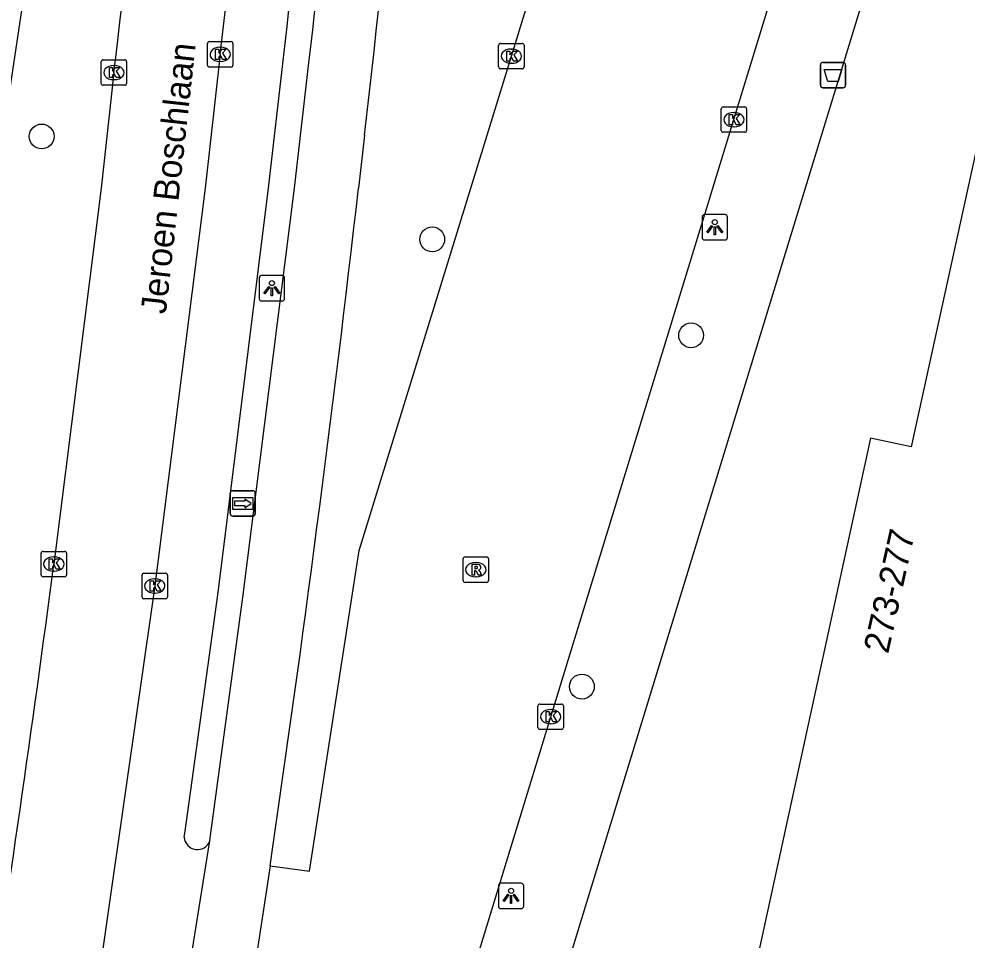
# Model space of a CAD drawing. Extents: x 163010 to 163853, y 382793 to 383982.
# Drawn here: x 163176.39 to 163213.7, y 382970.43 to 383006.66 of the extents above; entities that cross this region are included whole.
import ezdxf

# ---------------------------------------------------------------- set-up
doc = ezdxf.new("R2010")
doc.units = 0
for name, color, linetype in [('IMGEO_Afvalbak', 7, 'Continuous'), ('IMGEO_Berm_groen', 7, 'Continuous'), ('IMGEO_Boom', 7, 'Continuous'), ('IMGEO_Fietspad_gesloten', 7, 'Continuous'), ('IMGEO_Kolk', 7, 'Continuous'), ('IMGEO_Lichtpunt', 7, 'Continuous'), ('IMGEO_Openbare_ruimte_label', 7, 'Continuous'), ('IMGEO_Pand', 7, 'Continuous'), ('IMGEO_Pand_nummerreeks', 7, 'Continuous'), ('IMGEO_Parkeervlak_open', 7, 'Continuous'), ('IMGEO_Rijbaan_lokaal_gesloten', 7, 'Continuous'), ('IMGEO_Rioolput', 7, 'Continuous'), ('IMGEO_Voetpad_open', 7, 'Continuous'), ('IMGEO_Wegwijzer', 7, 'Continuous')]:
    doc.layers.add(name, color=color, linetype=linetype)

msp = doc.modelspace()

# ---------------------------------------------------------------- linework, layer by layer
at = {"layer": 'IMGEO_Afvalbak'}
for p, q in [((163207.928, 383004.052), (163207.928, 383004.852)), ((163207.928, 383004.852), (163207.928, 383004.052)), ((163208.028, 383004.952), (163208.818, 383004.952)), ((163208.818, 383004.952), (163208.028, 383004.952)), ((163208.918, 383004.852), (163208.918, 383004.052)), ((163208.918, 383004.052), (163208.918, 383004.852)), ((163208.818, 383003.952), (163208.028, 383003.952)), ((163208.028, 383003.952), (163208.818, 383003.952))]:
    msp.add_line(p, q, dxfattribs=at)
msp.add_lwpolyline([(163208.071, 383004.666), (163208.775, 383004.666), (163208.626, 383004.196), (163208.22, 383004.196), (163208.071, 383004.666)], dxfattribs=at)
for centre, start, end in [((163208.028, 383004.852), 90, 180), ((163208.028, 383004.852), 90, 180), ((163208.818, 383004.852), 0, 90), ((163208.818, 383004.852), 360, 90), ((163208.028, 383004.052), 180, 270), ((163208.028, 383004.052), 180, 270), ((163208.818, 383004.052), 270, 0), ((163208.818, 383004.052), 270, 0)]:
    msp.add_arc(centre, 0.1, start, end, dxfattribs=at)
at = {"layer": 'IMGEO_Berm_groen'}
msp.add_lwpolyline([(163174.387, 382993.005), (163175.441, 383000), (163179.814, 383029.04)], dxfattribs=at)
at = {"layer": 'IMGEO_Boom'}
for centre in [(163177.285, 383002.038), (163192.65, 382997.99), (163202.84, 382994.215), (163198.539, 382980.396)]:
    msp.add_circle(centre, 0.489, dxfattribs=at)
at = {"layer": 'IMGEO_Fietspad_gesloten'}
for points in [[(163183.9, 382974.325), (163183.932, 382974.539), (163185.207, 382984.005), (163187.239, 383000), (163187.801, 383004.933)], [(163189.987, 383002.086), (163189.751, 383000)], [(163182.676, 382966.706), (163183.9, 382974.325)], [(163186.271, 382973.348), (163185.162, 382966.055), (163184.901, 382964.4)]]:
    msp.add_lwpolyline(points, dxfattribs=at)
for centre, radius, start, end in [((162592.859, 383075.119), 599.067, 353.271854, 355.263705), ((162207.794, 383115.141), 988.678, 353.433903, 354.7099), ((162358.269, 383095.015), 836.893, 351.640757, 353.480988)]:
    msp.add_arc(centre, radius, start, end, dxfattribs=at)
at = {"layer": 'IMGEO_Kolk'}
for p, q in [((163183.883, 383005.77), (163184.735, 383005.77)), ((163183.808, 383004.844), (163183.808, 383005.696)), ((163184.296, 383005.55), (163184.321, 383005.55)), ((163184.809, 383005.696), (163184.809, 383004.844)), ((163195.266, 383004.771), (163195.266, 383005.623)), ((163195.341, 383005.697), (163196.193, 383005.697)), ((163195.754, 383005.477), (163195.779, 383005.477)), ((163196.267, 383005.623), (163196.267, 383004.771)), ((163179.627, 383004.126), (163179.627, 383004.978)), ((163179.702, 383005.052), (163180.554, 383005.052)), ((163180.628, 383004.978), (163180.628, 383004.126)), ((163184.319, 383004.99), (163184.294, 383004.99)), ((163180.115, 383004.832), (163180.14, 383004.832)), ((163184.735, 383004.77), (163183.883, 383004.77)), ((163196.193, 383004.697), (163195.341, 383004.697)), ((163195.777, 383004.917), (163195.752, 383004.917)), ((163180.138, 383004.272), (163180.113, 383004.272)), ((163180.554, 383004.052), (163179.702, 383004.052)), ((163204.021, 383002.275), (163204.021, 383003.127)), ((163204.096, 383003.201), (163204.948, 383003.201)), ((163205.022, 383003.127), (163205.022, 383002.275)), ((163204.509, 383002.981), (163204.534, 383002.981)), ((163204.532, 383002.421), (163204.507, 383002.421)), ((163204.948, 383002.201), (163204.096, 383002.201)), ((163177.262, 382984.79), (163177.262, 382985.642)), ((163177.337, 382985.716), (163178.189, 382985.716)), ((163178.263, 382985.642), (163178.263, 382984.79)), ((163177.75, 382985.496), (163177.775, 382985.496)), ((163177.773, 382984.936), (163177.748, 382984.936)), ((163181.31, 382984.855), (163182.162, 382984.855)), ((163178.189, 382984.716), (163177.337, 382984.716)), ((163181.235, 382983.929), (163181.235, 382984.781)), ((163181.723, 382984.635), (163181.748, 382984.635)), ((163182.236, 382984.781), (163182.236, 382983.929)), ((163181.746, 382984.075), (163181.721, 382984.075)), ((163182.162, 382983.855), (163181.31, 382983.855)), ((163196.813, 382978.785), (163196.813, 382979.637)), ((163196.888, 382979.711), (163197.74, 382979.711)), ((163197.814, 382979.637), (163197.814, 382978.785)), ((163197.301, 382979.491), (163197.326, 382979.491)), ((163197.324, 382978.931), (163197.299, 382978.931)), ((163197.74, 382978.711), (163196.888, 382978.711))]:
    msp.add_line(p, q, dxfattribs=at)
for points in [[(163183.883, 383005.77), (163184.735, 383005.77)], [(163183.808, 383004.844), (163183.808, 383005.696)], [(163184.129, 383005.47), (163184.252, 383005.47), (163184.252, 383005.319), (163184.382, 383005.47), (163184.546, 383005.47), (163184.4, 383005.319), (163184.553, 383005.07), (163184.401, 383005.07), (163184.316, 383005.234), (163184.252, 383005.167), (163184.252, 383005.07), (163184.129, 383005.07), (163184.129, 383005.47)], [(163184.809, 383005.696), (163184.809, 383004.844)], [(163195.266, 383004.771), (163195.266, 383005.623)], [(163195.341, 383005.697), (163196.193, 383005.697)], [(163195.587, 383005.397), (163195.71, 383005.397), (163195.71, 383005.246), (163195.84, 383005.397), (163196.004, 383005.397), (163195.858, 383005.246), (163196.011, 383004.997), (163195.859, 383004.997), (163195.774, 383005.161), (163195.71, 383005.094), (163195.71, 383004.997), (163195.587, 383004.997), (163195.587, 383005.397)], [(163196.267, 383005.623), (163196.267, 383004.771)], [(163179.627, 383004.126), (163179.627, 383004.978)], [(163179.702, 383005.052), (163180.554, 383005.052)], [(163180.628, 383004.978), (163180.628, 383004.126)], [(163179.948, 383004.752), (163180.071, 383004.752), (163180.071, 383004.601), (163180.201, 383004.752), (163180.365, 383004.752), (163180.219, 383004.601), (163180.372, 383004.352), (163180.22, 383004.352), (163180.135, 383004.516), (163180.071, 383004.449), (163180.071, 383004.352), (163179.948, 383004.352), (163179.948, 383004.752)], [(163184.735, 383004.77), (163183.883, 383004.77)], [(163196.193, 383004.697), (163195.341, 383004.697)], [(163180.554, 383004.052), (163179.702, 383004.052)], [(163204.021, 383002.275), (163204.021, 383003.127)], [(163204.096, 383003.201), (163204.948, 383003.201)], [(163205.022, 383003.127), (163205.022, 383002.275)], [(163204.342, 383002.901), (163204.465, 383002.901), (163204.465, 383002.75), (163204.595, 383002.901), (163204.759, 383002.901), (163204.613, 383002.75), (163204.766, 383002.501), (163204.614, 383002.501), (163204.529, 383002.665), (163204.465, 383002.598), (163204.465, 383002.501), (163204.342, 383002.501), (163204.342, 383002.901)], [(163204.948, 383002.201), (163204.096, 383002.201)], [(163177.262, 382984.79), (163177.262, 382985.642)], [(163177.337, 382985.716), (163178.189, 382985.716)], [(163178.263, 382985.642), (163178.263, 382984.79)], [(163177.583, 382985.416), (163177.706, 382985.416), (163177.706, 382985.265), (163177.836, 382985.416), (163178, 382985.416), (163177.854, 382985.265), (163178.007, 382985.016), (163177.855, 382985.016), (163177.77, 382985.18), (163177.706, 382985.113), (163177.706, 382985.016), (163177.583, 382985.016), (163177.583, 382985.416)], [(163181.31, 382984.855), (163182.162, 382984.855)], [(163178.189, 382984.716), (163177.337, 382984.716)], [(163181.235, 382983.929), (163181.235, 382984.781)], [(163181.556, 382984.555), (163181.679, 382984.555), (163181.679, 382984.404), (163181.809, 382984.555), (163181.973, 382984.555), (163181.827, 382984.404), (163181.98, 382984.155), (163181.828, 382984.155), (163181.743, 382984.319), (163181.679, 382984.252), (163181.679, 382984.155), (163181.556, 382984.155), (163181.556, 382984.555)], [(163182.236, 382984.781), (163182.236, 382983.929)], [(163182.162, 382983.855), (163181.31, 382983.855)], [(163196.813, 382978.785), (163196.813, 382979.637)], [(163196.888, 382979.711), (163197.74, 382979.711)], [(163197.814, 382979.637), (163197.814, 382978.785)], [(163197.134, 382979.411), (163197.257, 382979.411), (163197.257, 382979.26), (163197.387, 382979.411), (163197.551, 382979.411), (163197.405, 382979.26), (163197.558, 382979.011), (163197.406, 382979.011), (163197.321, 382979.175), (163197.257, 382979.108), (163197.257, 382979.011), (163197.134, 382979.011), (163197.134, 382979.411)], [(163197.74, 382978.711), (163196.888, 382978.711)]]:
    msp.add_lwpolyline(points, dxfattribs=at)
for centre, start, end in [((163183.885, 383005.694), 91.552, 178.448), ((163183.885, 383005.694), 91.552, 178.448), ((163184.733, 383005.694), 1.552, 88.448), ((163184.733, 383005.694), 1.552, 88.448), ((163195.343, 383005.621), 91.552, 178.448), ((163195.343, 383005.621), 91.552, 178.448), ((163196.191, 383005.621), 1.552, 88.448), ((163196.191, 383005.621), 1.552, 88.448), ((163179.704, 383004.976), 91.552, 178.448), ((163179.704, 383004.976), 91.552, 178.448), ((163180.552, 383004.976), 1.552, 88.448), ((163180.552, 383004.976), 1.552, 88.448), ((163183.885, 383004.846), 181.552, 268.448), ((163183.885, 383004.846), 181.552, 268.448), ((163184.733, 383004.846), 271.552, 358.448), ((163184.733, 383004.846), 271.552, 358.448), ((163195.343, 383004.773), 181.552, 268.448), ((163195.343, 383004.773), 181.552, 268.448), ((163196.191, 383004.773), 271.552, 358.448), ((163196.191, 383004.773), 271.552, 358.448), ((163179.704, 383004.128), 181.552, 268.448), ((163179.704, 383004.128), 181.552, 268.448), ((163180.552, 383004.128), 271.552, 358.448), ((163180.552, 383004.128), 271.552, 358.448), ((163204.098, 383003.125), 91.552, 178.448), ((163204.098, 383003.125), 91.552, 178.448), ((163204.946, 383003.125), 1.552, 88.448), ((163204.946, 383003.125), 1.552, 88.448), ((163204.098, 383002.277), 181.552, 268.448), ((163204.098, 383002.277), 181.552, 268.448), ((163204.946, 383002.277), 271.552, 358.448), ((163204.946, 383002.277), 271.552, 358.448), ((163177.339, 382985.64), 91.552, 178.448), ((163177.339, 382985.64), 91.552, 178.448), ((163178.187, 382985.64), 1.552, 88.448), ((163178.187, 382985.64), 1.552, 88.448), ((163181.312, 382984.779), 91.552, 178.448), ((163181.312, 382984.779), 91.552, 178.448), ((163182.16, 382984.779), 1.552, 88.448), ((163182.16, 382984.779), 1.552, 88.448), ((163177.339, 382984.792), 181.552, 268.448), ((163177.339, 382984.792), 181.552, 268.448), ((163178.187, 382984.792), 271.552, 358.448), ((163178.187, 382984.792), 271.552, 358.448), ((163181.312, 382983.931), 181.552, 268.448), ((163181.312, 382983.931), 181.552, 268.448), ((163182.16, 382983.931), 271.552, 358.448), ((163182.16, 382983.931), 271.552, 358.448), ((163196.89, 382979.635), 91.552, 178.448), ((163196.89, 382979.635), 91.552, 178.448), ((163197.738, 382979.635), 1.552, 88.448), ((163197.738, 382979.635), 1.552, 88.448), ((163196.89, 382978.787), 181.552, 268.448), ((163196.89, 382978.787), 181.552, 268.448), ((163197.738, 382978.787), 271.552, 358.448), ((163197.738, 382978.787), 271.552, 358.448)]:
    msp.add_arc(centre, 0.0765, start, end, dxfattribs=at)
for centre, major_axis, ratio, start_param, end_param in [((163184.295, 383005.27), (-0.387, 0.002), 0.722429, 4.712389, 7.853982), ((163184.32, 383005.27), (-0.39, 0.002), 0.717154, 1.570796, 4.712389), ((163195.753, 383005.197), (-0.387, 0.002), 0.722429, 4.712389, 7.853982), ((163195.778, 383005.197), (-0.39, 0.002), 0.717154, 1.570796, 4.712389), ((163180.114, 383004.552), (-0.387, 0.002), 0.722429, 4.712389, 7.853982), ((163180.139, 383004.552), (-0.39, 0.002), 0.717154, 1.570796, 4.712389), ((163204.508, 383002.701), (-0.387, 0.002), 0.722429, 4.712389, 7.853982), ((163204.533, 383002.701), (-0.39, 0.002), 0.717154, 1.570796, 4.712389), ((163177.749, 382985.216), (-0.387, 0.002), 0.722429, 4.712389, 7.853982), ((163177.774, 382985.216), (-0.39, 0.002), 0.717154, 1.570796, 4.712389), ((163181.722, 382984.355), (-0.387, 0.002), 0.722429, 4.712389, 7.853982), ((163181.747, 382984.355), (-0.39, 0.002), 0.717154, 1.570796, 4.712389), ((163197.3, 382979.211), (-0.387, 0.002), 0.722429, 4.712389, 7.853982), ((163197.325, 382979.211), (-0.39, 0.002), 0.717154, 1.570796, 4.712389)]:
    msp.add_ellipse(centre, major_axis=major_axis, ratio=ratio, start_param=start_param, end_param=end_param, dxfattribs=at)
at = {"layer": 'IMGEO_Lichtpunt'}
for p, q in [((163203.27, 382998.868), (163203.27, 382998.061)), ((163203.27, 382998.868), (163203.27, 382998.061)), ((163204.172, 382998.963), (163203.364, 382998.963)), ((163204.172, 382998.963), (163203.364, 382998.963)), ((163204.266, 382998.061), (163204.266, 382998.868)), ((163204.266, 382998.061), (163204.266, 382998.868)), ((163203.364, 382997.967), (163204.172, 382997.967)), ((163203.364, 382997.967), (163204.172, 382997.967)), ((163185.844, 382996.47), (163185.844, 382995.663)), ((163185.844, 382996.47), (163185.844, 382995.663)), ((163186.746, 382996.565), (163185.938, 382996.565)), ((163186.746, 382996.565), (163185.938, 382996.565)), ((163186.84, 382995.663), (163186.84, 382996.47)), ((163186.84, 382995.663), (163186.84, 382996.47)), ((163185.938, 382995.569), (163186.746, 382995.569)), ((163185.938, 382995.569), (163186.746, 382995.569)), ((163195.254, 382972.564), (163195.254, 382971.757)), ((163195.254, 382972.564), (163195.254, 382971.757)), ((163196.156, 382972.659), (163195.348, 382972.659)), ((163196.156, 382972.659), (163195.348, 382972.659)), ((163196.25, 382971.757), (163196.25, 382972.564)), ((163196.25, 382971.757), (163196.25, 382972.564)), ((163195.348, 382971.663), (163196.156, 382971.663)), ((163195.348, 382971.663), (163196.156, 382971.663))]:
    msp.add_line(p, q, dxfattribs=at)
for points in [[(163203.644, 382998.532), (163203.683, 382998.504), (163203.495, 382998.242), (163203.457, 382998.269), (163203.644, 382998.532)], [(163203.746, 382998.484), (163203.793, 382998.484), (163203.793, 382998.162), (163203.746, 382998.162), (163203.746, 382998.484)], [(163203.856, 382998.504), (163203.894, 382998.531), (163204.081, 382998.269), (163204.042, 382998.241), (163203.856, 382998.504)], [(163186.218, 382996.134), (163186.257, 382996.106), (163186.069, 382995.844), (163186.031, 382995.871), (163186.218, 382996.134)], [(163186.32, 382996.086), (163186.367, 382996.086), (163186.367, 382995.764), (163186.32, 382995.764), (163186.32, 382996.086)], [(163186.43, 382996.106), (163186.468, 382996.133), (163186.655, 382995.871), (163186.616, 382995.843), (163186.43, 382996.106)], [(163195.628, 382972.228), (163195.667, 382972.2), (163195.479, 382971.938), (163195.441, 382971.965), (163195.628, 382972.228)], [(163195.73, 382972.18), (163195.777, 382972.18), (163195.777, 382971.858), (163195.73, 382971.858), (163195.73, 382972.18)], [(163195.84, 382972.2), (163195.878, 382972.227), (163196.065, 382971.965), (163196.026, 382971.937), (163195.84, 382972.2)]]:
    msp.add_lwpolyline(points, dxfattribs=at)
for centre in [(163203.769, 382998.666), (163186.343, 382996.268), (163195.753, 382972.362)]:
    msp.add_circle(centre, 0.0994, dxfattribs=at)
for centre, start, end in [((163203.364, 382998.868), 90, 180), ((163203.364, 382998.868), 90, 180), ((163204.172, 382998.868), 0, 90), ((163204.172, 382998.868), 0, 90), ((163203.364, 382998.061), 180, 270), ((163203.364, 382998.061), 180, 270), ((163204.172, 382998.061), 270, 0), ((163204.172, 382998.061), 270, 360), ((163185.938, 382996.47), 90, 180), ((163185.938, 382996.47), 90, 180), ((163186.746, 382996.47), 0, 90), ((163186.746, 382996.47), 0, 90), ((163185.938, 382995.663), 180, 270), ((163185.938, 382995.663), 180, 270), ((163186.746, 382995.663), 270, 0), ((163186.746, 382995.663), 270, 360), ((163195.348, 382972.564), 90, 180), ((163195.348, 382972.564), 90, 180), ((163196.156, 382972.564), 0, 90), ((163196.156, 382972.564), 0, 90), ((163195.348, 382971.757), 180, 270), ((163195.348, 382971.757), 180, 270), ((163196.156, 382971.757), 270, 0), ((163196.156, 382971.757), 270, 360)]:
    msp.add_arc(centre, 0.0946, start, end, dxfattribs=at)
at = {"layer": 'IMGEO_Pand'}
msp.add_lwpolyline([(163243.176, 382964.14), (163250.975, 383000), (163251.798, 383003.784), (163252.881, 383008.797), (163223.653, 383015.112), (163218.256, 383016.278), (163217.337, 383016.477), (163217.279, 383016.214), (163213.728, 383000), (163211.5, 382989.825), (163209.899, 382990.174), (163204.372, 382964.803), (163212.216, 382963.095), (163210.45, 382954.99)], dxfattribs=at)
at = {"layer": 'IMGEO_Parkeervlak_open'}
for points in [[(163186.271, 382973.348), (163187.822, 382973.139), (163189.777, 382985.751), (163194.167, 383000), (163195.768, 383005.197), (163201.783, 383024.763)], [(163182.895, 382974.47), (163182.916, 382974.617), (163184.228, 382984.092), (163186.216, 383000), (163186.786, 383005.018)]]:
    msp.add_lwpolyline(points, dxfattribs=at)
for centre, radius, start, end in [((162307.605, 383106.279), 884.993, 353.429822, 354.827968), ((163183.413, 382974.504), 0.519, 183.7155, 339.8647)]:
    msp.add_arc(centre, radius, start, end, dxfattribs=at)
at = {"layer": 'IMGEO_Rijbaan_lokaal_gesloten'}
for points in [[(163184.308, 383005.27), (163183.711, 383000), (163181.735, 382984.355), (163179.278, 382967.244)], [(163180.128, 383004.552), (163179.621, 383000), (163177.763, 382985.216)]]:
    msp.add_lwpolyline(points, dxfattribs=at)
for centre, radius, start, end in [((162499.823, 383086.955), 685.278, 353.093589, 354.976304), ((162497.785, 383085.878), 691.239, 353.303304, 355.073106), ((162455.482, 383079.718), 728.437, 351.012697, 352.545845)]:
    msp.add_arc(centre, radius, start, end, dxfattribs=at)
at = {"layer": 'IMGEO_Rioolput'}
for p, q in [((163193.867, 382984.572), (163193.867, 382985.424)), ((163193.942, 382985.498), (163194.794, 382985.498)), ((163194.355, 382985.278), (163194.38, 382985.278)), ((163194.868, 382985.424), (163194.868, 382984.572)), ((163194.794, 382984.498), (163193.942, 382984.498)), ((163194.378, 382984.718), (163194.353, 382984.718))]:
    msp.add_line(p, q, dxfattribs=at)
for points in [[(163193.867, 382984.572), (163193.867, 382985.424)], [(163193.942, 382985.498), (163194.794, 382985.498)], [(163194.456, 382985.196), (163194.204, 382985.198), (163194.204, 382984.798)], [(163194.868, 382985.424), (163194.868, 382984.572)], [(163194.204, 382984.798), (163194.328, 382984.798), (163194.328, 382984.96), (163194.339, 382984.96)], [(163194.382, 382985.117), (163194.328, 382985.117), (163194.328, 382985.036)], [(163194.328, 382985.036), (163194.38, 382985.036)], [(163194.386, 382984.931), (163194.457, 382984.798), (163194.597, 382984.798), (163194.532, 382984.924)], [(163194.794, 382984.498), (163193.942, 382984.498)]]:
    msp.add_lwpolyline(points, dxfattribs=at)
for centre, radius, start, end in [((163193.944, 382985.422), 0.0765, 91.552, 178.448), ((163193.944, 382985.422), 0.0765, 91.552, 178.448), ((163194.455, 382985.086), 0.109, 350.3612, 89.416), ((163194.792, 382985.422), 0.0765, 1.552, 88.448), ((163194.792, 382985.422), 0.0765, 1.552, 88.448), ((163194.338, 382984.907), 0.0533, 26.0293, 88.6989), ((163194.364, 382985.225), 0.19, 274.7715, 282.9687), ((163194.388, 382985.021), 0.0964, 77.0061, 93.1865), ((163194.402, 382985.078), 0.0378, 276.6634, 79.6772), ((163194.453, 382985.086), 0.112, 277.5842, 350.9817), ((163194.437, 382984.871), 0.108, 29.5134, 73.7905), ((163193.944, 382984.574), 0.0765, 181.552, 268.448), ((163193.944, 382984.574), 0.0765, 181.552, 268.448), ((163194.792, 382984.574), 0.0765, 271.552, 358.448), ((163194.792, 382984.574), 0.0765, 271.552, 358.448)]:
    msp.add_arc(centre, radius, start, end, dxfattribs=at)
for centre, major_axis, ratio, start_param, end_param in [((163194.354, 382984.998), (-0.387, 0.002), 0.722429, 4.712389, 7.853982), ((163194.379, 382984.998), (-0.39, 0.002), 0.717154, 1.570796, 4.712389)]:
    msp.add_ellipse(centre, major_axis=major_axis, ratio=ratio, start_param=start_param, end_param=end_param, dxfattribs=at)
at = {"layer": 'IMGEO_Voetpad_open'}
for points in [[(163193.109, 382965.445), (163197.313, 382979.212), (163203.692, 383000), (163204.521, 383002.702), (163210.258, 383021.441), (163210.454, 383022.04)], [(163213.319, 383019.595), (163207.322, 383000), (163196.559, 382964.833), (163196.442, 382964.863), (163195.83, 382962.873)]]:
    msp.add_lwpolyline(points, dxfattribs=at)
at = {"layer": 'IMGEO_Wegwijzer'}
for p, q in [((163184.7, 382987.201), (163184.7, 382988.001)), ((163184.7, 382988.001), (163184.7, 382987.201)), ((163184.8, 382988.101), (163185.59, 382988.101)), ((163185.59, 382988.101), (163184.8, 382988.101)), ((163185.69, 382988.001), (163185.69, 382987.201)), ((163185.69, 382987.201), (163185.69, 382988.001)), ((163185.59, 382987.101), (163184.8, 382987.101)), ((163184.8, 382987.101), (163185.59, 382987.101))]:
    msp.add_line(p, q, dxfattribs=at)
for points in [[(163184.801, 382987.833), (163185.589, 382987.833), (163185.589, 382987.369), (163184.801, 382987.369), (163184.801, 382987.833)], [(163184.866, 382987.685), (163184.866, 382987.601), (163184.866, 382987.517), (163185.277, 382987.517), (163185.277, 382987.434), (163185.524, 382987.601), (163185.277, 382987.768), (163185.277, 382987.685), (163184.866, 382987.685)]]:
    msp.add_lwpolyline(points, dxfattribs=at)
for centre, start, end in [((163184.8, 382988.001), 90, 180), ((163184.8, 382988.001), 90, 180), ((163185.59, 382988.001), 0, 90), ((163185.59, 382988.001), 360, 90), ((163184.8, 382987.201), 180, 270), ((163184.8, 382987.201), 180, 270), ((163185.59, 382987.201), 270, 0), ((163185.59, 382987.201), 270, 0)]:
    msp.add_arc(centre, 0.1, start, end, dxfattribs=at)

# ---------------------------------------------------------------- texts
at = {"layer": 'IMGEO_Openbare_ruimte_label'}
msp.add_text('Jeroen Boschlaan', height=1, rotation=83.6851, dxfattribs=at).set_placement((163182.17, 382995.024))
at = {"layer": 'IMGEO_Pand_nummerreeks'}
msp.add_text('273-277', height=1, rotation=77.5097, dxfattribs=at).set_placement((163210.59, 382981.658))

doc.saveas('drawing.dxf')
